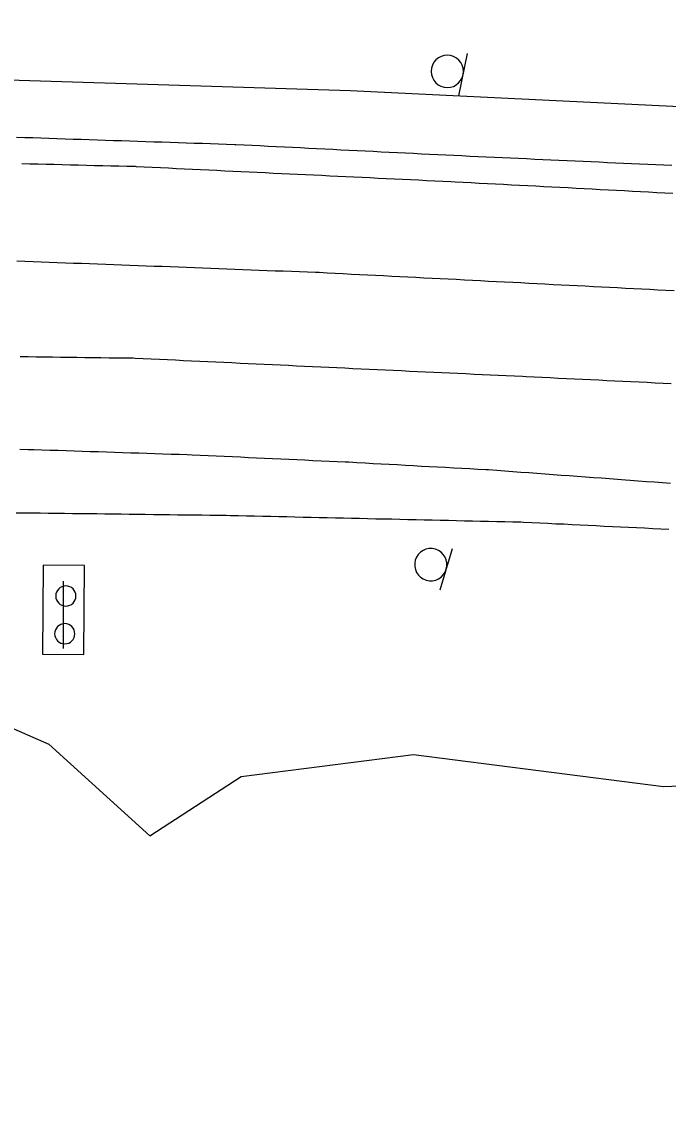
# Model space of a CAD drawing. Extents: x 1901471 to 1963503, y 756461 to 799997.
# Drawn here: x 1929322.9 to 1929402.8, y 772605.7 to 772741.4 of the extents above; entities that cross this region are included whole.
import ezdxf

# ---------------------------------------------------------------- set-up
doc = ezdxf.new("R2010")
doc.units = 0
for name, color, linetype in [('Default', 7, 'Continuous'), ('RD_EX_Bldg', 7, 'Continuous'), ('RD_EX_Conc', 7, 'Continuous'), ('RD_EX_GuardRail', 7, 'Continuous'), ('RD_EX_Road', 7, 'Continuous'), ('RD_EX_VEG', 7, 'Continuous'), ('RD_HC_Cl', 7, 'Continuous')]:
    doc.layers.add(name, color=color, linetype=linetype)

# ---------------------------------------------------------------- blocks, each defined once
blk = doc.blocks.new('SIGN2')
at = {"layer": 'Default'}
blk.add_lwpolyline([(-0.127, 0.1692), (-0.127, -0.1692)], dxfattribs=at)
for start, end in [(0, 180), (180, 0)]:
    blk.add_arc((0, 0), 0.127, start, end, dxfattribs=at)
blk = doc.blocks.new('SIGNPOST')
at = {"layer": 'Default'}
for start, end in [(90, 270), (270, 90)]:
    blk.add_arc((0, 0), 0.127, start, end, dxfattribs=at)

msp = doc.modelspace()

# ---------------------------------------------------------------- linework, layer by layer
at = {"layer": 'RD_EX_Bldg'}
msp.add_lwpolyline([(1929327.96, 772672.21), (1929327.98, 772663.89)], dxfattribs=at)
at = {"layer": 'RD_EX_Conc'}
msp.add_lwpolyline([(1929330.54, 772663.14), (1929330.62, 772674.15), (1929325.48, 772674.19), (1929325.4, 772663.18)], close=True, dxfattribs=at)
at = {"layer": 'RD_EX_GuardRail'}
msp.add_lwpolyline([(1929474.41, 772727.1), (1929451.68, 772728.36), (1929414.45, 772730.43), (1929363.47, 772732.92), (1929302.7, 772734.83), (1929256.4, 772734.53), (1929220.15, 772733.36), (1929183.59, 772730.94), (1929148.14, 772728.16), (1929110.76, 772724.01), (1929078.24, 772720), (1929049.58, 772715.78), (1929018.26, 772709.47), (1928983.73, 772702.41), (1928948.59, 772694.52), (1928918.73, 772687.07), (1928901.27, 772682.37)], dxfattribs=at)
at = {"layer": 'RD_EX_Road'}
for points in [[(1929403.3, 772723.66), (1929402.3, 772723.7), (1929401.3, 772723.75), (1929400.3, 772723.8), (1929399.3, 772723.84), (1929398.31, 772723.89), (1929397.31, 772723.93), (1929396.31, 772723.98), (1929395.31, 772724.02), (1929394.31, 772724.07), (1929393.31, 772724.11), (1929392.31, 772724.16), (1929391.31, 772724.2), (1929390.32, 772724.25), (1929389.32, 772724.3), (1929388.32, 772724.34), (1929387.32, 772724.39), (1929386.32, 772724.43), (1929385.32, 772724.48), (1929384.32, 772724.52), (1929383.32, 772724.57), (1929382.33, 772724.61), (1929381.33, 772724.66), (1929380.33, 772724.7), (1929379.33, 772724.75), (1929378.31, 772724.8), (1929377.31, 772724.85), (1929376.31, 772724.9), (1929375.31, 772724.94), (1929374.31, 772724.99), (1929373.31, 772725.04), (1929372.32, 772725.09), (1929371.32, 772725.14), (1929370.32, 772725.19), (1929369.32, 772725.24), (1929368.32, 772725.29), (1929367.32, 772725.34), (1929366.32, 772725.39), (1929365.33, 772725.44), (1929364.33, 772725.49), (1929363.33, 772725.54), (1929362.33, 772725.59), (1929361.33, 772725.64), (1929360.33, 772725.69), (1929359.33, 772725.74), (1929358.34, 772725.79), (1929357.34, 772725.84), (1929356.34, 772725.89), (1929355.34, 772725.94), (1929354.34, 772725.99), (1929353.34, 772726.04), (1929352.34, 772726.09), (1929351.35, 772726.14), (1929350.35, 772726.18), (1929349.35, 772726.23), (1929349.19, 772726.24), (1929348.19, 772726.28), (1929347.19, 772726.31), (1929346.19, 772726.34), (1929345.19, 772726.38), (1929344.19, 772726.41), (1929343.19, 772726.44), (1929342.19, 772726.48), (1929341.19, 772726.51), (1929340.19, 772726.54), (1929339.19, 772726.58), (1929338.2, 772726.61), (1929337.2, 772726.64), (1929336.2, 772726.68), (1929335.2, 772726.71), (1929334.2, 772726.74), (1929333.2, 772726.78), (1929332.2, 772726.81), (1929331.2, 772726.84), (1929330.2, 772726.88), (1929329.2, 772726.91), (1929328.2, 772726.94), (1929327.2, 772726.98), (1929326.21, 772727.01), (1929325.21, 772727.05), (1929324.21, 772727.08), (1929323.21, 772727.11), (1929322.21, 772727.15)], [(1929322.86, 772723.92), (1929323.86, 772723.89), (1929324.86, 772723.87), (1929325.86, 772723.84), (1929326.86, 772723.82), (1929327.86, 772723.79), (1929328.86, 772723.77), (1929329.86, 772723.74), (1929330.86, 772723.72), (1929331.86, 772723.69), (1929332.86, 772723.67), (1929333.86, 772723.64), (1929334.86, 772723.62), (1929335.86, 772723.59), (1929336.86, 772723.57), (1929336.99, 772723.56), (1929337.99, 772723.52), (1929338.99, 772723.47), (1929339.99, 772723.42), (1929340.99, 772723.37), (1929341.98, 772723.32), (1929342.98, 772723.27), (1929343.98, 772723.23), (1929344.98, 772723.18), (1929345.98, 772723.13), (1929346.98, 772723.08), (1929347.98, 772723.03), (1929348.98, 772722.99), (1929349.97, 772722.94), (1929350.97, 772722.89), (1929351.97, 772722.84), (1929352.97, 772722.79), (1929353.97, 772722.74), (1929354.97, 772722.7), (1929355.97, 772722.65), (1929356.96, 772722.6), (1929357.96, 772722.55), (1929358.96, 772722.5), (1929359.96, 772722.46), (1929360.96, 772722.41), (1929361.96, 772722.36), (1929362.96, 772722.31), (1929363.95, 772722.26), (1929364.95, 772722.22), (1929365.95, 772722.17), (1929366.95, 772722.12), (1929367.95, 772722.07), (1929368.95, 772722.02), (1929369.95, 772721.97), (1929370.94, 772721.93), (1929371.94, 772721.88), (1929372.94, 772721.83), (1929373.94, 772721.78), (1929374.94, 772721.73), (1929375.94, 772721.69), (1929376.47, 772721.66), (1929377.46, 772721.61), (1929378.46, 772721.55), (1929379.46, 772721.5), (1929380.46, 772721.45), (1929381.46, 772721.4), (1929382.45, 772721.35), (1929383.45, 772721.29), (1929384.45, 772721.24), (1929385.45, 772721.19), (1929386.45, 772721.14), (1929387.45, 772721.08), (1929388.44, 772721.03), (1929389.44, 772720.98), (1929390.44, 772720.93), (1929391.44, 772720.88), (1929392.44, 772720.82), (1929393.44, 772720.77), (1929394.43, 772720.72), (1929395.43, 772720.67), (1929396.43, 772720.61), (1929397.43, 772720.56), (1929398.43, 772720.51), (1929399.43, 772720.46), (1929400.42, 772720.41), (1929401.42, 772720.35), (1929402.42, 772720.3), (1929403.42, 772720.25)], [(1929322.24, 772711.87), (1929323.24, 772711.83), (1929324.24, 772711.79), (1929325.24, 772711.76), (1929326.24, 772711.72), (1929327.24, 772711.68), (1929328.24, 772711.64), (1929329.24, 772711.6), (1929329.24, 772711.6), (1929330.24, 772711.57), (1929331.23, 772711.53), (1929332.23, 772711.49), (1929333.23, 772711.45), (1929334.23, 772711.41), (1929335.23, 772711.38), (1929336.23, 772711.34), (1929337.23, 772711.3), (1929338.23, 772711.26), (1929339.23, 772711.22), (1929340.22, 772711.19), (1929341.22, 772711.15), (1929342.22, 772711.11), (1929343.22, 772711.07), (1929344.22, 772711.03), (1929345.22, 772711), (1929346.22, 772710.96), (1929347.22, 772710.92), (1929348.22, 772710.88), (1929349.21, 772710.84), (1929350.21, 772710.81), (1929351.21, 772710.77), (1929352.21, 772710.73), (1929353.21, 772710.69), (1929354.21, 772710.65), (1929355.21, 772710.62), (1929356.21, 772710.58), (1929357.21, 772710.54), (1929358.2, 772710.5), (1929359.2, 772710.46), (1929359.64, 772710.45), (1929360.64, 772710.4), (1929361.63, 772710.35), (1929362.63, 772710.29), (1929363.63, 772710.24), (1929364.63, 772710.19), (1929365.63, 772710.14), (1929366.62, 772710.09), (1929367.62, 772710.04), (1929368.62, 772709.99), (1929369.62, 772709.94), (1929370.62, 772709.89), (1929371.62, 772709.83), (1929372.61, 772709.78), (1929373.61, 772709.73), (1929374.61, 772709.68), (1929375.61, 772709.63), (1929376.61, 772709.58), (1929377.61, 772709.53), (1929378.6, 772709.48), (1929379.6, 772709.42), (1929380.6, 772709.37), (1929381.6, 772709.32), (1929382.6, 772709.27), (1929383.6, 772709.22), (1929384.59, 772709.17), (1929385.59, 772709.12), (1929386.59, 772709.07), (1929387.59, 772709.01), (1929388.59, 772708.96), (1929389.59, 772708.91), (1929390.58, 772708.86), (1929391.58, 772708.81), (1929392.58, 772708.76), (1929392.58, 772708.76), (1929393.58, 772708.71), (1929394.58, 772708.66), (1929395.58, 772708.61), (1929396.57, 772708.55), (1929397.57, 772708.5), (1929398.57, 772708.45), (1929399.57, 772708.4), (1929400.57, 772708.35), (1929401.56, 772708.3), (1929402.56, 772708.25), (1929403.56, 772708.2)], [(1929322.64, 772700.02), (1929323.64, 772700.01), (1929324.64, 772700), (1929325.64, 772699.98), (1929326.64, 772699.97), (1929327.64, 772699.96), (1929328.64, 772699.95), (1929329.64, 772699.93), (1929330.64, 772699.92), (1929331.64, 772699.91), (1929332.64, 772699.9), (1929333.64, 772699.88), (1929334.64, 772699.87), (1929335.63, 772699.86), (1929336.63, 772699.85), (1929336.87, 772699.83), (1929337.87, 772699.79), (1929338.87, 772699.74), (1929339.87, 772699.69), (1929340.87, 772699.65), (1929341.86, 772699.6), (1929342.86, 772699.55), (1929343.86, 772699.51), (1929344.86, 772699.46), (1929345.86, 772699.41), (1929346.86, 772699.36), (1929347.86, 772699.32), (1929348.85, 772699.27), (1929349.85, 772699.22), (1929350.85, 772699.18), (1929351.85, 772699.13), (1929352.85, 772699.08), (1929353.85, 772699.03), (1929354.85, 772698.99), (1929355.84, 772698.94), (1929356.84, 772698.89), (1929357.84, 772698.85), (1929358.84, 772698.8), (1929359.84, 772698.75), (1929360.84, 772698.71), (1929361.83, 772698.66), (1929362.83, 772698.61), (1929363.83, 772698.56), (1929364.83, 772698.52), (1929365.83, 772698.47), (1929366.83, 772698.42), (1929367.83, 772698.38), (1929368.82, 772698.33), (1929369.82, 772698.28), (1929370.82, 772698.23), (1929371.82, 772698.19), (1929372.82, 772698.14), (1929372.82, 772698.14), (1929373.82, 772698.09), (1929374.82, 772698.05), (1929375.81, 772698), (1929376.81, 772697.95), (1929377.81, 772697.91), (1929378.81, 772697.86), (1929379.81, 772697.81), (1929380.81, 772697.76), (1929381.81, 772697.72), (1929382.8, 772697.67), (1929383.8, 772697.62), (1929384.8, 772697.58), (1929385.25, 772697.55), (1929386.25, 772697.51), (1929387.25, 772697.46), (1929388.25, 772697.41), (1929389.25, 772697.36), (1929390.24, 772697.31), (1929391.24, 772697.26), (1929392.24, 772697.21), (1929393.24, 772697.17), (1929394.24, 772697.12), (1929395.24, 772697.07), (1929396.23, 772697.02), (1929397.23, 772696.97), (1929398.23, 772696.92), (1929399.23, 772696.88), (1929400.23, 772696.83), (1929401.23, 772696.78), (1929402.22, 772696.73), (1929403.22, 772696.68)], [(1929403.13, 772684.3), (1929402.13, 772684.38), (1929401.13, 772684.46), (1929400.14, 772684.53), (1929399.14, 772684.61), (1929398.14, 772684.68), (1929397.57, 772684.72), (1929396.57, 772684.8), (1929395.58, 772684.87), (1929394.58, 772684.95), (1929393.58, 772685.02), (1929392.59, 772685.09), (1929391.59, 772685.17), (1929390.59, 772685.24), (1929389.6, 772685.31), (1929388.6, 772685.39), (1929387.6, 772685.46), (1929386.6, 772685.53), (1929385.61, 772685.61), (1929384.61, 772685.68), (1929383.61, 772685.76), (1929382.62, 772685.83), (1929381.62, 772685.9), (1929380.62, 772685.98), (1929380.28, 772685.99), (1929379.29, 772686.05), (1929378.29, 772686.1), (1929377.29, 772686.16), (1929376.29, 772686.21), (1929375.29, 772686.27), (1929374.3, 772686.32), (1929373.3, 772686.38), (1929372.3, 772686.43), (1929371.3, 772686.49), (1929370.31, 772686.54), (1929369.31, 772686.6), (1929368.31, 772686.65), (1929367.31, 772686.71), (1929366.32, 772686.76), (1929365.32, 772686.82), (1929364.32, 772686.87), (1929363.32, 772686.93), (1929362.88, 772686.95), (1929361.88, 772686.99), (1929360.88, 772687.04), (1929359.88, 772687.09), (1929358.88, 772687.13), (1929357.89, 772687.18), (1929356.89, 772687.22), (1929355.89, 772687.27), (1929354.89, 772687.32), (1929353.89, 772687.36), (1929352.89, 772687.41), (1929351.89, 772687.45), (1929350.9, 772687.5), (1929349.9, 772687.55), (1929348.9, 772687.59), (1929347.9, 772687.64), (1929346.9, 772687.68), (1929345.9, 772687.73), (1929344.91, 772687.78), (1929343.91, 772687.82), (1929343.31, 772687.84), (1929342.31, 772687.88), (1929341.31, 772687.91), (1929340.31, 772687.94), (1929339.31, 772687.98), (1929338.31, 772688.01), (1929337.32, 772688.04), (1929336.32, 772688.08), (1929335.32, 772688.11), (1929334.32, 772688.14), (1929333.32, 772688.18), (1929332.32, 772688.21), (1929331.32, 772688.24), (1929330.32, 772688.28), (1929329.32, 772688.31), (1929328.32, 772688.34), (1929327.33, 772688.38), (1929326.33, 772688.41), (1929325.33, 772688.45), (1929324.33, 772688.48), (1929323.62, 772688.49), (1929322.62, 772688.51)], [(1929402.92, 772678.61), (1929401.92, 772678.66), (1929400.92, 772678.71), (1929399.92, 772678.76), (1929398.92, 772678.81), (1929397.92, 772678.86), (1929396.93, 772678.91), (1929395.93, 772678.95), (1929394.93, 772679), (1929393.93, 772679.05), (1929392.93, 772679.1), (1929391.94, 772679.15), (1929390.94, 772679.2), (1929389.94, 772679.25), (1929388.94, 772679.29), (1929387.94, 772679.34), (1929386.94, 772679.39), (1929385.95, 772679.44), (1929384.95, 772679.49), (1929384.61, 772679.51), (1929383.61, 772679.53), (1929382.62, 772679.55), (1929381.62, 772679.57), (1929380.62, 772679.6), (1929379.62, 772679.62), (1929378.62, 772679.64), (1929377.62, 772679.66), (1929376.62, 772679.69), (1929375.63, 772679.71), (1929374.63, 772679.73), (1929373.63, 772679.75), (1929372.63, 772679.78), (1929371.63, 772679.8), (1929370.63, 772679.82), (1929369.63, 772679.84), (1929368.64, 772679.87), (1929367.64, 772679.89), (1929366.64, 772679.91), (1929365.64, 772679.93), (1929364.64, 772679.96), (1929363.64, 772679.98), (1929362.65, 772680), (1929361.65, 772680.02), (1929360.65, 772680.05), (1929359.65, 772680.07), (1929358.65, 772680.09), (1929357.65, 772680.11), (1929356.65, 772680.14), (1929355.66, 772680.16), (1929354.66, 772680.18), (1929353.66, 772680.2), (1929352.66, 772680.23), (1929351.66, 772680.25), (1929350.66, 772680.27), (1929349.66, 772680.29), (1929348.67, 772680.32), (1929348.13, 772680.33), (1929347.13, 772680.34), (1929346.13, 772680.35), (1929345.13, 772680.37), (1929344.13, 772680.38), (1929343.13, 772680.39), (1929342.13, 772680.4), (1929341.13, 772680.42), (1929340.13, 772680.43), (1929339.13, 772680.44), (1929338.13, 772680.45), (1929337.13, 772680.47), (1929336.13, 772680.48), (1929335.13, 772680.49), (1929334.13, 772680.5), (1929333.13, 772680.52), (1929332.13, 772680.53), (1929331.13, 772680.54), (1929330.13, 772680.55), (1929329.13, 772680.57), (1929328.13, 772680.58), (1929327.13, 772680.59), (1929326.13, 772680.6), (1929325.13, 772680.62), (1929324.13, 772680.63), (1929323.14, 772680.64), (1929322.14, 772680.65)]]:
    msp.add_lwpolyline(points, dxfattribs=at)
at = {"layer": 'RD_EX_VEG'}
msp.add_lwpolyline([(1929234.45, 772641.48), (1929262.77, 772640.06), (1929270.86, 772641.13), (1929281.54, 772644.26), (1929295.19, 772652.18), (1929314.85, 772656.98), (1929326.19, 772652.03), (1929338.68, 772640.68), (1929349.99, 772648.02), (1929371.32, 772650.75), (1929402.27, 772646.81), (1929423.65, 772647.67), (1929446.77, 772648.02), (1929465.63, 772640.03), (1929478.24, 772629.24), (1929484.93, 772613.91), (1929498.07, 772606.58), (1929509.69, 772598.32)], dxfattribs=at)
at = {"layer": 'RD_HC_Cl'}
for centre, radius, start, end in [((1933934.02, 762479.74), 11482.38, 112.01316, 122.84589), ((1933920.67, 762509.14), 11420.5, 112.014247, 122.846378), ((1933910.03, 762523.4), 11373.86, 112.013249, 123.541888)]:
    msp.add_arc(centre, radius, start, end, dxfattribs=at)

# ---------------------------------------------------------------- block references
at = {"layer": 'RD_EX_Bldg'}
for p, xscale, yscale, rotation in [((1929375.5, 772735.32), 15.748031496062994, 15.74803149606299, 168.388749), ((1929373.46, 772674.25), 15.74803149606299, 15.748031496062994, 163.53759700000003)]:
    msp.add_blockref('SIGN2', p, dxfattribs=dict(at, xscale=xscale, yscale=yscale, rotation=rotation))
at = {"layer": 'RD_EX_Bldg', "xscale": 9.84251968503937, "yscale": 9.84251968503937}
for p in [(1929328.3, 772670.38), (1929328.16, 772665.71)]:
    msp.add_blockref('SIGNPOST', p, dxfattribs=at)

doc.saveas('drawing.dxf')
